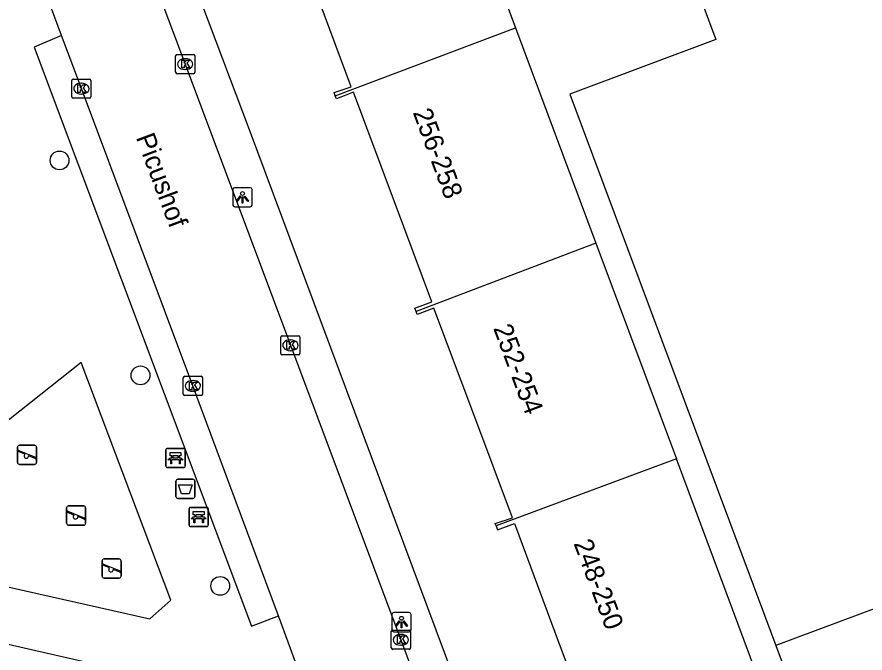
# Model space of a CAD drawing. Extents: x 162172 to 163187, y 382874 to 383684.
# Drawn here: x 162346.74 to 162390.96, y 383135.64 to 383168.82 of the extents above; entities that cross this region are included whole.
import ezdxf

# ---------------------------------------------------------------- set-up
doc = ezdxf.new("R2010")
doc.units = 0
for name, color, linetype in [('IMGEO_Afvalbak', 7, 'Continuous'), ('IMGEO_Bank', 7, 'Continuous'), ('IMGEO_Boom', 7, 'Continuous'), ('IMGEO_Groenvoorziening', 7, 'Continuous'), ('IMGEO_Haag', 7, 'Continuous'), ('IMGEO_Kolk', 7, 'Continuous'), ('IMGEO_Lichtpunt', 7, 'Continuous'), ('IMGEO_Openbare_ruimte_label', 7, 'Continuous'), ('IMGEO_Pand', 7, 'Continuous'), ('IMGEO_Pand_nummerreeks', 7, 'Continuous'), ('IMGEO_Rijbaan_lokaal_open', 7, 'Continuous'), ('IMGEO_Speelvoorziening', 7, 'Continuous'), ('IMGEO_Voetpad_open', 7, 'Continuous')]:
    doc.layers.add(name, color=color, linetype=linetype)

msp = doc.modelspace()

# ---------------------------------------------------------------- linework, layer by layer
at = {"layer": 'IMGEO_Afvalbak'}
for p, q in [((162355.126, 383144.705), (162355.916, 383144.705)), ((162355.916, 383144.705), (162355.126, 383144.705)), ((162355.026, 383143.805), (162355.026, 383144.605)), ((162355.026, 383144.605), (162355.026, 383143.805)), ((162356.016, 383144.605), (162356.016, 383143.805)), ((162356.016, 383143.805), (162356.016, 383144.605)), ((162355.916, 383143.705), (162355.126, 383143.705)), ((162355.126, 383143.705), (162355.916, 383143.705))]:
    msp.add_line(p, q, dxfattribs=at)
msp.add_lwpolyline([(162355.169, 383144.419), (162355.873, 383144.419), (162355.724, 383143.949), (162355.318, 383143.949), (162355.169, 383144.419)], dxfattribs=at)
for centre, start, end in [((162355.126, 383144.605), 90, 180), ((162355.126, 383144.605), 90, 180), ((162355.916, 383144.605), 0, 90), ((162355.916, 383144.605), 360, 90), ((162355.126, 383143.805), 180, 270), ((162355.126, 383143.805), 180, 270), ((162355.916, 383143.805), 270, 0), ((162355.916, 383143.805), 270, 0)]:
    msp.add_arc(centre, 0.1, start, end, dxfattribs=at)
at = {"layer": 'IMGEO_Bank'}
for p, q in [((162354.507, 383145.395), (162354.507, 383146.236)), ((162354.507, 383146.236), (162354.507, 383145.395)), ((162354.582, 383146.32), (162355.423, 383146.32)), ((162355.423, 383146.32), (162354.582, 383146.32)), ((162355.507, 383146.245), (162355.507, 383145.404)), ((162355.507, 383145.404), (162355.507, 383146.245)), ((162355.204, 383145.718), (162354.811, 383145.718)), ((162354.816, 383145.826), (162354.816, 383145.932)), ((162354.86, 383145.932), (162354.86, 383145.826)), ((162355.148, 383145.938), (162354.866, 383145.938)), ((162354.866, 383145.82), (162355.148, 383145.82)), ((162355.154, 383145.826), (162355.154, 383145.932)), ((162355.198, 383145.932), (162355.198, 383145.826)), ((162355.432, 383145.32), (162354.591, 383145.32)), ((162354.591, 383145.32), (162355.432, 383145.32)), ((162355.715, 383142.317), (162355.715, 383143.158)), ((162355.715, 383143.158), (162355.715, 383142.317)), ((162355.79, 383143.242), (162356.631, 383143.242)), ((162356.631, 383143.242), (162355.79, 383143.242)), ((162356.715, 383143.167), (162356.715, 383142.326)), ((162356.715, 383142.326), (162356.715, 383143.167)), ((162356.412, 383142.64), (162356.019, 383142.64)), ((162356.024, 383142.748), (162356.024, 383142.854)), ((162356.068, 383142.854), (162356.068, 383142.748)), ((162356.356, 383142.86), (162356.074, 383142.86)), ((162356.074, 383142.742), (162356.356, 383142.742)), ((162356.362, 383142.748), (162356.362, 383142.854)), ((162356.406, 383142.854), (162356.406, 383142.748)), ((162356.64, 383142.242), (162355.799, 383142.242)), ((162355.799, 383142.242), (162356.64, 383142.242))]:
    msp.add_line(p, q, dxfattribs=at)
for points in [[(162354.81, 383145.938), (162354.724, 383145.938), (162354.724, 383146.099), (162355.287, 383146.099), (162355.287, 383145.938), (162355.204, 383145.938)], [(162354.754, 383145.718), (162354.612, 383145.718), (162354.724, 383145.82), (162354.81, 383145.82)], [(162354.804, 383145.711), (162354.804, 383145.504), (162354.761, 383145.504), (162354.761, 383145.711)], [(162355.204, 383145.82), (162355.287, 383145.82), (162355.399, 383145.718), (162355.26, 383145.718)], [(162355.254, 383145.711), (162355.254, 383145.504), (162355.21, 383145.504), (162355.21, 383145.711)], [(162356.018, 383142.86), (162355.932, 383142.86), (162355.932, 383143.021), (162356.495, 383143.021), (162356.495, 383142.86), (162356.412, 383142.86)], [(162355.962, 383142.64), (162355.82, 383142.64), (162355.932, 383142.742), (162356.018, 383142.742)], [(162356.012, 383142.633), (162356.012, 383142.426), (162355.969, 383142.426), (162355.969, 383142.633)], [(162356.412, 383142.742), (162356.495, 383142.742), (162356.607, 383142.64), (162356.468, 383142.64)], [(162356.462, 383142.633), (162356.462, 383142.426), (162356.418, 383142.426), (162356.418, 383142.633)]]:
    msp.add_lwpolyline(points, dxfattribs=at)
for centre, radius, start, end in [((162354.585, 383146.242), 0.0779, 92.4484, 184.2845), ((162354.585, 383146.242), 0.0779, 92.4484, 184.2845), ((162355.429, 383146.242), 0.0779, 2.4484, 94.2845), ((162355.429, 383146.242), 0.0779, 2.4484, 94.2845), ((162354.754, 383145.711), 0.00671, 2.8957, 87.1043), ((162354.811, 383145.711), 0.00671, 92.8957, 177.1043), ((162354.809, 383145.931), 0.00671, 2.8957, 87.1043), ((162354.809, 383145.827), 0.00671, 272.8957, 357.1043), ((162354.866, 383145.931), 0.00671, 92.8957, 177.1043), ((162354.866, 383145.827), 0.00671, 182.8957, 267.1043), ((162355.148, 383145.931), 0.00671, 2.8957, 87.1043), ((162355.148, 383145.827), 0.00671, 272.8957, 357.1043), ((162355.205, 383145.931), 0.00671, 92.8957, 177.1043), ((162355.205, 383145.827), 0.00671, 182.8957, 267.1043), ((162355.203, 383145.711), 0.00671, 2.8957, 87.1043), ((162355.26, 383145.711), 0.00671, 92.8957, 177.1043), ((162354.585, 383145.398), 0.0779, 182.4484, 274.2845), ((162354.585, 383145.398), 0.0779, 182.4484, 274.2845), ((162355.429, 383145.398), 0.0779, 272.4484, 4.2845), ((162355.429, 383145.398), 0.0779, 272.4484, 4.2845), ((162355.793, 383143.164), 0.0779, 92.4484, 184.2845), ((162355.793, 383143.164), 0.0779, 92.4484, 184.2845), ((162356.637, 383143.164), 0.0779, 2.4484, 94.2845), ((162356.637, 383143.164), 0.0779, 2.4484, 94.2845), ((162355.962, 383142.633), 0.00671, 2.8957, 87.1043), ((162356.019, 383142.633), 0.00671, 92.8957, 177.1043), ((162356.017, 383142.853), 0.00671, 2.8957, 87.1043), ((162356.017, 383142.749), 0.00671, 272.8957, 357.1043), ((162356.074, 383142.853), 0.00671, 92.8957, 177.1043), ((162356.074, 383142.749), 0.00671, 182.8957, 267.1043), ((162356.356, 383142.853), 0.00671, 2.8957, 87.1043), ((162356.356, 383142.749), 0.00671, 272.8957, 357.1043), ((162356.413, 383142.853), 0.00671, 92.8957, 177.1043), ((162356.413, 383142.749), 0.00671, 182.8957, 267.1043), ((162356.411, 383142.633), 0.00671, 2.8957, 87.1043), ((162356.468, 383142.633), 0.00671, 92.8957, 177.1043), ((162355.793, 383142.32), 0.0779, 182.4484, 274.2845), ((162355.793, 383142.32), 0.0779, 182.4484, 274.2845), ((162356.637, 383142.32), 0.0779, 272.4484, 4.2845), ((162356.637, 383142.32), 0.0779, 272.4484, 4.2845)]:
    msp.add_arc(centre, radius, start, end, dxfattribs=at)
at = {"layer": 'IMGEO_Boom'}
for centre in [(162348.961, 383161.341), (162353.182, 383150.127), (162357.339, 383139.142)]:
    msp.add_circle(centre, 0.489, dxfattribs=at)
at = {"layer": 'IMGEO_Groenvoorziening'}
for points in [[(162350.087, 383150.79), (162342.077, 383144.444), (162343.858, 383139.638), (162353.661, 383137.425), (162354.761, 383138.409), (162350.087, 383150.79)], [(162358.231, 383133.358), (162339.793, 383137.559)]]:
    msp.add_lwpolyline(points, dxfattribs=at)
at = {"layer": 'IMGEO_Haag'}
msp.add_lwpolyline([(162349.07, 383167.852), (162347.643, 383167.248), (162358.978, 383137.041), (162360.369, 383137.577)], dxfattribs=at)
at = {"layer": 'IMGEO_Kolk'}
for p, q in [((162355.011, 383165.937), (162355.011, 383166.789)), ((162355.086, 383166.863), (162355.938, 383166.863)), ((162356.012, 383166.789), (162356.012, 383165.937)), ((162355.499, 383166.643), (162355.524, 383166.643)), ((162355.522, 383166.083), (162355.497, 383166.083)), ((162349.599, 383164.658), (162349.599, 383165.51)), ((162349.674, 383165.584), (162350.526, 383165.584)), ((162350.6, 383165.51), (162350.6, 383164.658)), ((162355.938, 383165.863), (162355.086, 383165.863)), ((162350.087, 383165.364), (162350.112, 383165.364)), ((162350.526, 383164.584), (162349.674, 383164.584)), ((162350.11, 383164.804), (162350.085, 383164.804)), ((162360.571, 383152.195), (162361.423, 383152.195)), ((162360.496, 383151.269), (162360.496, 383152.121)), ((162360.984, 383151.975), (162361.009, 383151.975)), ((162361.497, 383152.121), (162361.497, 383151.269)), ((162361.007, 383151.415), (162360.982, 383151.415)), ((162361.423, 383151.195), (162360.571, 383151.195)), ((162355.413, 383149.152), (162355.413, 383150.004)), ((162355.488, 383150.078), (162356.34, 383150.078)), ((162356.414, 383150.004), (162356.414, 383149.152)), ((162355.901, 383149.858), (162355.926, 383149.858)), ((162356.34, 383149.078), (162355.488, 383149.078)), ((162355.924, 383149.298), (162355.899, 383149.298)), ((162366.256, 383135.91), (162366.256, 383136.762)), ((162366.331, 383136.836), (162367.183, 383136.836)), ((162367.257, 383136.762), (162367.257, 383135.91)), ((162366.744, 383136.616), (162366.769, 383136.616)), ((162367.183, 383135.836), (162366.331, 383135.836)), ((162366.767, 383136.056), (162366.742, 383136.056))]:
    msp.add_line(p, q, dxfattribs=at)
for points in [[(162355.011, 383165.937), (162355.011, 383166.789)], [(162355.086, 383166.863), (162355.938, 383166.863)], [(162356.012, 383166.789), (162356.012, 383165.937)], [(162355.332, 383166.563), (162355.455, 383166.563), (162355.455, 383166.412), (162355.585, 383166.563), (162355.749, 383166.563), (162355.603, 383166.412), (162355.756, 383166.163), (162355.604, 383166.163), (162355.519, 383166.327), (162355.455, 383166.26), (162355.455, 383166.163), (162355.332, 383166.163), (162355.332, 383166.563)], [(162349.599, 383164.658), (162349.599, 383165.51)], [(162349.674, 383165.584), (162350.526, 383165.584)], [(162350.6, 383165.51), (162350.6, 383164.658)], [(162355.938, 383165.863), (162355.086, 383165.863)], [(162349.92, 383165.284), (162350.043, 383165.284), (162350.043, 383165.133), (162350.173, 383165.284), (162350.337, 383165.284), (162350.191, 383165.133), (162350.344, 383164.884), (162350.192, 383164.884), (162350.107, 383165.048), (162350.043, 383164.981), (162350.043, 383164.884), (162349.92, 383164.884), (162349.92, 383165.284)], [(162350.526, 383164.584), (162349.674, 383164.584)], [(162360.571, 383152.195), (162361.423, 383152.195)], [(162360.496, 383151.269), (162360.496, 383152.121)], [(162360.817, 383151.895), (162360.94, 383151.895), (162360.94, 383151.744), (162361.07, 383151.895), (162361.234, 383151.895), (162361.088, 383151.744), (162361.241, 383151.495), (162361.089, 383151.495), (162361.004, 383151.659), (162360.94, 383151.592), (162360.94, 383151.495), (162360.817, 383151.495), (162360.817, 383151.895)], [(162361.497, 383152.121), (162361.497, 383151.269)], [(162361.423, 383151.195), (162360.571, 383151.195)], [(162355.413, 383149.152), (162355.413, 383150.004)], [(162355.488, 383150.078), (162356.34, 383150.078)], [(162356.414, 383150.004), (162356.414, 383149.152)], [(162355.734, 383149.778), (162355.857, 383149.778), (162355.857, 383149.627), (162355.987, 383149.778), (162356.151, 383149.778), (162356.005, 383149.627), (162356.158, 383149.378), (162356.006, 383149.378), (162355.921, 383149.542), (162355.857, 383149.475), (162355.857, 383149.378), (162355.734, 383149.378), (162355.734, 383149.778)], [(162356.34, 383149.078), (162355.488, 383149.078)], [(162366.256, 383135.91), (162366.256, 383136.762)], [(162366.331, 383136.836), (162367.183, 383136.836)], [(162367.257, 383136.762), (162367.257, 383135.91)], [(162366.577, 383136.536), (162366.7, 383136.536), (162366.7, 383136.385), (162366.83, 383136.536), (162366.994, 383136.536), (162366.848, 383136.385), (162367.001, 383136.136), (162366.849, 383136.136), (162366.764, 383136.3), (162366.7, 383136.233), (162366.7, 383136.136), (162366.577, 383136.136), (162366.577, 383136.536)], [(162367.183, 383135.836), (162366.331, 383135.836)]]:
    msp.add_lwpolyline(points, dxfattribs=at)
for centre, start, end in [((162355.088, 383166.787), 91.552, 178.448), ((162355.088, 383166.787), 91.552, 178.448), ((162355.936, 383166.787), 1.552, 88.448), ((162355.936, 383166.787), 1.552, 88.448), ((162355.088, 383165.939), 181.552, 268.448), ((162355.088, 383165.939), 181.552, 268.448), ((162355.936, 383165.939), 271.552, 358.448), ((162355.936, 383165.939), 271.552, 358.448), ((162349.676, 383165.508), 91.552, 178.448), ((162349.676, 383165.508), 91.552, 178.448), ((162350.524, 383165.508), 1.552, 88.448), ((162350.524, 383165.508), 1.552, 88.448), ((162349.676, 383164.66), 181.552, 268.448), ((162349.676, 383164.66), 181.552, 268.448), ((162350.524, 383164.66), 271.552, 358.448), ((162350.524, 383164.66), 271.552, 358.448), ((162360.573, 383152.119), 91.552, 178.448), ((162360.573, 383152.119), 91.552, 178.448), ((162361.421, 383152.119), 1.552, 88.448), ((162361.421, 383152.119), 1.552, 88.448), ((162360.573, 383151.271), 181.552, 268.448), ((162360.573, 383151.271), 181.552, 268.448), ((162361.421, 383151.271), 271.552, 358.448), ((162361.421, 383151.271), 271.552, 358.448), ((162355.49, 383150.002), 91.552, 178.448), ((162355.49, 383150.002), 91.552, 178.448), ((162356.338, 383150.002), 1.552, 88.448), ((162356.338, 383150.002), 1.552, 88.448), ((162355.49, 383149.154), 181.552, 268.448), ((162355.49, 383149.154), 181.552, 268.448), ((162356.338, 383149.154), 271.552, 358.448), ((162356.338, 383149.154), 271.552, 358.448), ((162366.333, 383136.76), 91.552, 178.448), ((162366.333, 383136.76), 91.552, 178.448), ((162367.181, 383136.76), 1.552, 88.448), ((162367.181, 383136.76), 1.552, 88.448), ((162366.333, 383135.912), 181.552, 268.448), ((162366.333, 383135.912), 181.552, 268.448), ((162367.181, 383135.912), 271.552, 358.448), ((162367.181, 383135.912), 271.552, 358.448)]:
    msp.add_arc(centre, 0.0765, start, end, dxfattribs=at)
for centre, major_axis, ratio, start_param, end_param in [((162355.498, 383166.363), (-0.387, 0.002), 0.722429, 4.712389, 7.853982), ((162355.523, 383166.363), (-0.39, 0.002), 0.717154, 1.570796, 4.712389), ((162350.086, 383165.084), (-0.387, 0.002), 0.722429, 4.712389, 7.853982), ((162350.111, 383165.084), (-0.39, 0.002), 0.717154, 1.570796, 4.712389), ((162360.983, 383151.695), (-0.387, 0.002), 0.722429, 4.712389, 7.853982), ((162361.008, 383151.695), (-0.39, 0.002), 0.717154, 1.570796, 4.712389), ((162355.9, 383149.578), (-0.387, 0.002), 0.722429, 4.712389, 7.853982), ((162355.925, 383149.578), (-0.39, 0.002), 0.717154, 1.570796, 4.712389), ((162366.743, 383136.336), (-0.387, 0.002), 0.722429, 4.712389, 7.853982), ((162366.768, 383136.336), (-0.39, 0.002), 0.717154, 1.570796, 4.712389)]:
    msp.add_ellipse(centre, major_axis=major_axis, ratio=ratio, start_param=start_param, end_param=end_param, dxfattribs=at)
at = {"layer": 'IMGEO_Lichtpunt'}
for p, q in [((162358.001, 383159.82), (162358.001, 383159.013)), ((162358.001, 383159.82), (162358.001, 383159.013)), ((162358.903, 383159.915), (162358.095, 383159.915)), ((162358.903, 383159.915), (162358.095, 383159.915)), ((162358.997, 383159.013), (162358.997, 383159.82)), ((162358.997, 383159.013), (162358.997, 383159.82)), ((162358.095, 383158.919), (162358.903, 383158.919)), ((162358.095, 383158.919), (162358.903, 383158.919)), ((162366.291, 383137.656), (162366.291, 383136.849)), ((162366.291, 383137.656), (162366.291, 383136.849)), ((162367.193, 383137.751), (162366.385, 383137.751)), ((162367.193, 383137.751), (162366.385, 383137.751)), ((162367.287, 383136.849), (162367.287, 383137.656)), ((162367.287, 383136.849), (162367.287, 383137.656)), ((162366.385, 383136.755), (162367.193, 383136.755)), ((162366.385, 383136.755), (162367.193, 383136.755))]:
    msp.add_line(p, q, dxfattribs=at)
for points in [[(162358.375, 383159.484), (162358.414, 383159.456), (162358.226, 383159.194), (162358.188, 383159.221), (162358.375, 383159.484)], [(162358.477, 383159.436), (162358.524, 383159.436), (162358.524, 383159.114), (162358.477, 383159.114), (162358.477, 383159.436)], [(162358.587, 383159.456), (162358.625, 383159.483), (162358.812, 383159.221), (162358.773, 383159.193), (162358.587, 383159.456)], [(162366.665, 383137.32), (162366.704, 383137.292), (162366.516, 383137.03), (162366.478, 383137.057), (162366.665, 383137.32)], [(162366.767, 383137.272), (162366.814, 383137.272), (162366.814, 383136.95), (162366.767, 383136.95), (162366.767, 383137.272)], [(162366.877, 383137.292), (162366.915, 383137.319), (162367.102, 383137.057), (162367.063, 383137.029), (162366.877, 383137.292)]]:
    msp.add_lwpolyline(points, dxfattribs=at)
for centre in [(162358.5, 383159.618), (162366.79, 383137.454)]:
    msp.add_circle(centre, 0.0994, dxfattribs=at)
for centre, start, end in [((162358.095, 383159.82), 90, 180), ((162358.095, 383159.82), 90, 180), ((162358.903, 383159.82), 0, 90), ((162358.903, 383159.82), 0, 90), ((162358.095, 383159.013), 180, 270), ((162358.095, 383159.013), 180, 270), ((162358.903, 383159.013), 270, 0), ((162358.903, 383159.013), 270, 360), ((162366.385, 383137.656), 90, 180), ((162366.385, 383137.656), 90, 180), ((162367.193, 383137.656), 0, 90), ((162367.193, 383137.656), 0, 90), ((162366.385, 383136.849), 180, 270), ((162366.385, 383136.849), 180, 270), ((162367.193, 383136.849), 270, 0), ((162367.193, 383136.849), 270, 360)]:
    msp.add_arc(centre, 0.0946, start, end, dxfattribs=at)
at = {"layer": 'IMGEO_Pand'}
for points in [[(162404.26, 383214.377), (162370.478, 383201.768), (162383.174, 383167.656), (162375.57, 383164.802), (162386.314, 383136.041)], [(162368.54, 383179.505), (162372.735, 383168.262)], [(162363.34, 383164.702), (162363.28, 383164.876), (162364.167, 383165.185), (162362.212, 383170.437), (162360.093, 383176.132), (162359.203, 383175.79), (162359.146, 383175.945)], [(162363.34, 383164.702), (162372.735, 383168.262)], [(162372.735, 383168.262), (162376.929, 383157.02)], [(162367.547, 383153.465), (162367.485, 383153.637), (162368.369, 383153.957), (162366.419, 383159.186), (162364.29, 383164.892), (162363.393, 383164.551), (162363.34, 383164.702)], [(162376.929, 383157.02), (162367.547, 383153.465)], [(162376.929, 383157.02), (162381.126, 383145.77)], [(162371.723, 383142.27), (162371.68, 383142.395), (162372.58, 383142.699), (162370.61, 383147.953), (162368.479, 383153.634), (162367.606, 383153.302), (162367.547, 383153.465)], [(162415.944, 383147.093), (162386.314, 383136.041)], [(162381.126, 383145.77), (162371.723, 383142.27)], [(162385.323, 383134.518), (162381.126, 383145.77)], [(162371.723, 383142.27), (162371.792, 383142.066), (162372.677, 383142.404), (162374.793, 383136.735), (162376.752, 383131.487), (162375.864, 383131.166), (162375.921, 383131.018)], [(162386.314, 383136.041), (162393.012, 383118.114)]]:
    msp.add_lwpolyline(points, dxfattribs=at)
at = {"layer": 'IMGEO_Rijbaan_lokaal_open'}
for points in [[(162349.929, 383181.214), (162355.514, 383166.364), (162360.998, 383151.695), (162366.758, 383136.336), (162375.617, 383112.518), (162382.099, 383095.223), (162383.86, 383090.523), (162384.643, 383088.38)], [(162349.07, 383167.852), (162347.838, 383171.163)], [(162360.369, 383137.577), (162355.914, 383149.578), (162350.1, 383165.084), (162349.07, 383167.852)], [(162361.794, 383133.759), (162361.702, 383133.987), (162360.369, 383137.577)]]:
    msp.add_lwpolyline(points, dxfattribs=at)
at = {"layer": 'IMGEO_Speelvoorziening'}
for p, q in [((162346.869, 383146.484), (162347.659, 383146.484)), ((162347.659, 383146.484), (162346.869, 383146.484)), ((162346.769, 383145.584), (162346.769, 383146.384)), ((162346.769, 383146.384), (162346.769, 383145.584)), ((162347.152, 383146.012), (162346.813, 383146.149)), ((162346.838, 383146.209), (162347.714, 383145.856)), ((162347.759, 383146.384), (162347.759, 383145.584)), ((162347.759, 383145.584), (162347.759, 383146.384)), ((162347.69, 383145.796), (162347.35, 383145.933)), ((162347.659, 383145.484), (162346.869, 383145.484)), ((162346.869, 383145.484), (162347.659, 383145.484)), ((162349.432, 383143.313), (162350.222, 383143.313)), ((162350.222, 383143.313), (162349.432, 383143.313)), ((162349.332, 383142.413), (162349.332, 383143.213)), ((162349.332, 383143.213), (162349.332, 383142.413)), ((162349.715, 383142.841), (162349.376, 383142.978)), ((162349.401, 383143.038), (162350.277, 383142.685)), ((162350.322, 383143.213), (162350.322, 383142.413)), ((162350.322, 383142.413), (162350.322, 383143.213)), ((162350.253, 383142.625), (162349.913, 383142.762)), ((162350.222, 383142.313), (162349.432, 383142.313)), ((162349.432, 383142.313), (162350.222, 383142.313)), ((162351.181, 383139.654), (162351.181, 383140.454)), ((162351.181, 383140.454), (162351.181, 383139.654)), ((162351.564, 383140.082), (162351.225, 383140.219)), ((162351.25, 383140.279), (162352.126, 383139.926)), ((162351.281, 383140.554), (162352.071, 383140.554)), ((162352.071, 383140.554), (162351.281, 383140.554)), ((162352.171, 383140.454), (162352.171, 383139.654)), ((162352.171, 383139.654), (162352.171, 383140.454)), ((162352.102, 383139.866), (162351.762, 383140.003)), ((162352.071, 383139.554), (162351.281, 383139.554)), ((162351.281, 383139.554), (162352.071, 383139.554))]:
    msp.add_line(p, q, dxfattribs=at)
for centre, radius, start, end in [((162346.869, 383146.384), 0.1, 90, 180), ((162346.869, 383146.384), 0.1, 90, 180), ((162347.659, 383146.384), 0.1, 0, 90), ((162347.659, 383146.384), 0.1, 360, 90), ((162346.826, 383146.179), 0.0327, 68.078, 248.078), ((162347.231, 383145.922), 0.12, 130.9928, 5.1632), ((162346.869, 383145.584), 0.1, 180, 270), ((162346.869, 383145.584), 0.1, 180, 270), ((162347.659, 383145.584), 0.1, 270, 0), ((162347.659, 383145.584), 0.1, 270, 0), ((162347.702, 383145.826), 0.0327, 248.078, 68.078), ((162349.432, 383143.213), 0.1, 90, 180), ((162349.432, 383143.213), 0.1, 90, 180), ((162350.222, 383143.213), 0.1, 0, 90), ((162350.222, 383143.213), 0.1, 360, 90), ((162349.389, 383143.008), 0.0327, 68.078, 248.078), ((162349.794, 383142.751), 0.12, 130.9928, 5.1632), ((162350.265, 383142.655), 0.0327, 248.078, 68.078), ((162349.432, 383142.413), 0.1, 180, 270), ((162349.432, 383142.413), 0.1, 180, 270), ((162350.222, 383142.413), 0.1, 270, 0), ((162350.222, 383142.413), 0.1, 270, 0), ((162351.281, 383140.454), 0.1, 90, 180), ((162351.281, 383140.454), 0.1, 90, 180), ((162351.238, 383140.249), 0.0327, 68.078, 248.078), ((162352.071, 383140.454), 0.1, 0, 90), ((162352.071, 383140.454), 0.1, 360, 90), ((162351.643, 383139.992), 0.12, 130.9928, 5.1632), ((162352.114, 383139.896), 0.0327, 248.078, 68.078), ((162351.281, 383139.654), 0.1, 180, 270), ((162351.281, 383139.654), 0.1, 180, 270), ((162352.071, 383139.654), 0.1, 270, 0), ((162352.071, 383139.654), 0.1, 270, 0)]:
    msp.add_arc(centre, radius, start, end, dxfattribs=at)
at = {"layer": 'IMGEO_Voetpad_open'}
msp.add_lwpolyline([(162394.027, 383068.875), (162388.064, 383084.639), (162358.858, 383162.93), (162351.468, 383182.584)], dxfattribs=at)

# ---------------------------------------------------------------- texts
at = {"layer": 'IMGEO_Openbare_ruimte_label'}
msp.add_text('Picushof', height=1, rotation=290.556, dxfattribs=at).set_placement((162352.928, 383162.542))
at = {"layer": 'IMGEO_Pand_nummerreeks'}
for s, rotation, p in [('256-258', 290.4566, (162367.37, 383163.844)), ('252-254', 290.5578, (162371.562, 383152.591)), ('248-250', 290.4691, (162375.754, 383141.366))]:
    msp.add_text(s, height=1, rotation=rotation, dxfattribs=at).set_placement(p)

doc.saveas('drawing.dxf')
